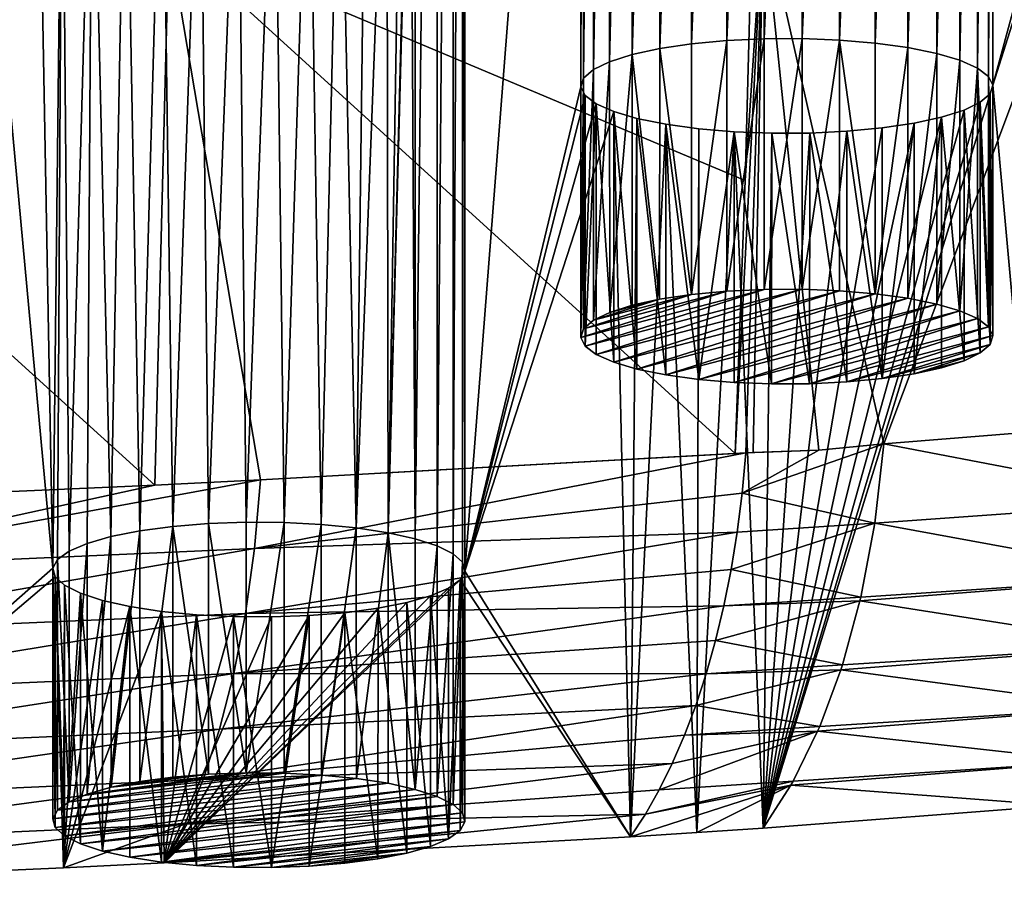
# Model space of a CAD drawing. Header units: metres. Extents: x -150 to 310, y -128 to 84.
# Tile 440 of 465: x 272 to 281, y 9 to 17. Entities that reach past the tile are written whole.
import ezdxf

# ---------------------------------------------------------------- set-up
doc = ezdxf.new("R2010")
doc.units = ezdxf.units.M
doc.layers.add('solid_26009703_SW0001_01', color=7, linetype='CONTINUOUS')

msp = doc.modelspace()

# ---------------------------------------------------------------- linework, layer by layer
at = {"layer": 'solid_26009703_SW0001_01'}
for points in [[(281.124084, 16.540943, 216.034348), (281.124084, 26.259361, 174.922546), (285.633423, 33.142666, 145.804123)], [(281.124084, 16.540943, 216.034348), (285.633423, 33.142666, 145.804123), (283.218231, 23.153229, 188.062424)], [(275.976074, 11.907806, 235.633911), (275.976074, 30.8925, 155.322998), (275.999023, 30.977451, 154.963623)], [(275.999023, 11.822853, 235.993286), (275.976074, 11.907806, 235.633911), (275.999023, 30.977451, 154.963623)], [(275.999023, 11.822853, 235.993286), (275.999023, 30.977451, 154.963623), (277.125122, 26.276773, 174.848892)], [(275.886993, 11.98949, 235.288361), (275.886993, 30.810816, 155.668549), (275.976074, 30.8925, 155.322998)], [(275.976074, 11.907806, 235.633911), (275.886993, 11.98949, 235.288361), (275.976074, 30.8925, 155.322998)], [(275.732056, 12.067213, 234.959564), (275.732056, 30.733091, 155.997345), (275.886993, 30.810816, 155.668549)], [(275.886993, 11.98949, 235.288361), (275.732056, 12.067213, 234.959564), (275.886993, 30.810816, 155.668549)], [(275.516937, 12.136947, 234.664566), (275.516937, 30.663359, 156.292328), (275.732056, 30.733091, 155.997345)], [(275.732056, 12.067213, 234.959564), (275.516937, 12.136947, 234.664566), (275.732056, 30.733091, 155.997345)], [(275.516937, 12.136947, 234.664566), (275.470642, 20.283426, 200.20253), (275.516937, 30.663359, 156.292328)], [(275.999023, 11.822853, 235.993286), (277.125122, 26.276773, 174.848892), (277.125122, 16.523531, 216.108017)], [(277.125122, 16.523531, 216.108017), (277.125122, 26.276773, 174.848892), (277.152313, 26.191828, 175.208237)], [(277.152313, 16.608477, 215.748672), (277.125122, 16.523531, 216.108017), (277.152313, 26.191828, 175.208237)], [(277.152313, 16.608477, 215.748672), (277.152313, 26.191828, 175.208237), (277.246857, 26.109886, 175.554886)], [(281.083221, 16.625025, 215.678665), (281.083221, 26.175282, 175.278229), (281.124084, 26.259361, 174.922546)], [(281.124084, 16.540943, 216.034348), (281.083221, 16.625025, 215.678665), (281.124084, 26.259361, 174.922546)], [(277.246857, 16.69042, 215.402023), (277.152313, 16.608477, 215.748672), (277.246857, 26.109886, 175.554886)], [(277.246857, 16.69042, 215.402023), (277.246857, 26.109886, 175.554886), (277.404663, 26.033319, 175.878784)], [(280.804962, 16.781673, 215.015991), (280.804962, 26.018631, 175.940918), (280.976105, 26.094093, 175.621689)], [(280.976105, 16.706211, 215.33522), (280.804962, 16.781673, 215.015991), (280.976105, 26.094093, 175.621689)], [(280.976105, 16.706211, 215.33522), (280.976105, 26.094093, 175.621689), (281.083221, 26.175282, 175.278229)], [(281.083221, 16.625025, 215.678665), (280.976105, 16.706211, 215.33522), (281.083221, 26.175282, 175.278229)], [(277.404663, 16.766985, 215.078125), (277.246857, 16.69042, 215.402023), (277.404663, 26.033319, 175.878784)], [(277.404663, 16.766985, 215.078125), (277.404663, 26.033319, 175.878784), (277.62265, 25.964298, 176.170761)], [(280.579163, 16.84796, 214.73558), (280.579163, 25.952345, 176.221329), (280.804962, 26.018631, 175.940918)], [(280.804962, 16.781673, 215.015991), (280.579163, 16.84796, 214.73558), (280.804962, 26.018631, 175.940918)], [(277.62265, 16.836008, 214.786148), (277.404663, 16.766985, 215.078125), (277.62265, 25.964298, 176.170761)], [(277.62265, 16.836008, 214.786148), (277.62265, 25.964298, 176.170761), (277.890411, 25.906113, 176.416901)], [(277.890411, 16.894192, 214.540009), (277.62265, 16.836008, 214.786148), (277.890411, 25.906113, 176.416901)], [(277.890411, 16.894192, 214.540009), (277.890411, 25.906113, 176.416901), (278.199951, 25.860106, 176.611526)], [(280.300201, 16.904467, 214.496552), (280.300201, 25.89584, 176.460358), (280.579163, 25.952345, 176.221329)], [(280.579163, 16.84796, 214.73558), (280.300201, 16.904467, 214.496552), (280.579163, 25.952345, 176.221329)], [(278.199951, 16.940199, 214.345383), (277.890411, 16.894192, 214.540009), (278.199951, 25.860106, 176.611526)], [(278.199951, 16.940199, 214.345383), (278.199951, 25.860106, 176.611526), (278.542725, 25.827909, 176.747726)], [(278.542725, 16.972395, 214.209183), (278.199951, 16.940199, 214.345383), (278.542725, 25.827909, 176.747726)], [(278.542725, 16.972395, 214.209183), (278.542725, 25.827909, 176.747726), (278.902954, 25.810869, 176.819809)], [(278.902954, 16.989437, 214.137085), (278.542725, 16.972395, 214.209183), (278.902954, 25.810869, 176.819809)], [(278.902954, 16.989437, 214.137085), (278.902954, 25.810869, 176.819809), (279.271698, 25.809217, 176.826797)], [(279.271698, 16.991087, 214.130112), (278.902954, 16.989437, 214.137085), (279.271698, 25.809217, 176.826797)], [(279.271698, 16.991087, 214.130112), (279.271698, 25.809217, 176.826797), (279.636566, 25.823345, 176.767029)], [(279.636566, 16.976959, 214.18988), (279.271698, 16.991087, 214.130112), (279.636566, 25.823345, 176.767029)], [(279.636566, 16.976959, 214.18988), (279.636566, 25.823345, 176.767029), (279.980377, 25.852264, 176.644699)], [(279.980377, 16.948042, 214.31221), (279.636566, 16.976959, 214.18988), (279.980377, 25.852264, 176.644699)], [(279.980377, 16.948042, 214.31221), (279.980377, 25.852264, 176.644699), (280.300201, 25.89584, 176.460358)], [(280.300201, 16.904467, 214.496552), (279.980377, 16.948042, 214.31221), (280.300201, 25.89584, 176.460358)], [(281.124084, 16.540943, 216.034348), (283.218231, 23.153229, 188.062424), (281.756531, 9.547865, 245.617157)], [(275.253967, 12.195535, 234.416733), (275.461853, 20.198715, 200.560898), (275.470642, 20.283426, 200.20253)], [(275.516937, 12.136947, 234.664566), (275.253967, 12.195535, 234.416733), (275.470642, 20.283426, 200.20253)], [(275.253967, 12.195535, 234.416733), (275.384735, 20.115263, 200.91391), (275.461853, 20.198715, 200.560898)], [(275.253967, 12.195535, 234.416733), (275.243011, 20.037054, 201.244766), (275.384735, 20.115263, 200.91391)], [(272.000977, 11.851474, 235.872208), (271.415894, 18.163582, 209.170105), (271.850311, 19.9842, 201.468353)], [(272.000977, 11.851474, 235.872208), (271.850311, 19.9842, 201.468353), (272.091705, 19.920055, 201.7397)], [(274.945648, 12.24258, 234.217712), (275.041565, 19.966061, 201.54509), (275.243011, 20.037054, 201.244766)], [(275.253967, 12.195535, 234.416733), (274.945648, 12.24258, 234.217712), (275.243011, 20.037054, 201.244766)], [(272.046661, 11.935667, 235.516052), (272.000977, 11.851474, 235.872208), (272.091705, 19.920055, 201.7397)], [(272.15799, 12.016301, 235.174942), (272.046661, 11.935667, 235.516052), (272.091705, 19.920055, 201.7397)], [(272.15799, 12.016301, 235.174942), (272.091705, 19.920055, 201.7397), (272.3815, 19.867132, 201.963593)], [(274.605865, 12.275577, 234.078125), (274.486389, 19.855299, 202.013641), (274.785339, 19.904573, 201.805191)], [(274.945648, 12.24258, 234.217712), (274.605865, 12.275577, 234.078125), (274.785339, 19.904573, 201.805191)], [(274.945648, 12.24258, 234.217712), (274.785339, 19.904573, 201.805191), (275.041565, 19.966061, 201.54509)], [(272.333008, 12.091359, 234.857422), (272.15799, 12.016301, 235.174942), (272.3815, 19.867132, 201.963593)], [(272.56424, 12.157372, 234.578171), (272.333008, 12.091359, 234.857422), (272.3815, 19.867132, 201.963593)], [(272.56424, 12.157372, 234.578171), (272.3815, 19.867132, 201.963593), (272.704956, 19.827703, 202.130386)], [(272.843781, 12.212553, 234.344727), (272.56424, 12.157372, 234.578171), (272.704956, 19.827703, 202.130386)], [(272.843781, 12.212553, 234.344727), (272.704956, 19.827703, 202.130386), (273.059723, 19.802187, 202.238327)], [(273.164948, 12.255211, 234.164276), (272.843781, 12.212553, 234.344727), (273.059723, 19.802187, 202.238327)], [(273.164948, 12.255211, 234.164276), (273.059723, 19.802187, 202.238327), (273.428925, 19.792303, 202.280136)], [(273.512451, 12.28331, 234.04541), (273.164948, 12.255211, 234.164276), (273.428925, 19.792303, 202.280136)], [(273.512451, 12.28331, 234.04541), (273.428925, 19.792303, 202.280136), (273.794159, 19.798056, 202.255798)], [(273.876587, 12.296375, 233.990143), (273.512451, 12.28331, 234.04541), (273.794159, 19.798056, 202.255798)], [(273.876587, 12.296375, 233.990143), (273.794159, 19.798056, 202.255798), (274.152435, 19.819288, 202.165985)], [(274.246643, 12.293715, 234.001404), (273.876587, 12.296375, 233.990143), (274.152435, 19.819288, 202.165985)], [(274.246643, 12.293715, 234.001404), (274.152435, 19.819288, 202.165985), (274.486389, 19.855299, 202.013641)], [(274.605865, 12.275577, 234.078125), (274.246643, 12.293715, 234.001404), (274.486389, 19.855299, 202.013641)], [(278.895172, 18.237003, 251.43219), (280.06723, 13.05713, 249.465134), (282.096985, 18.467615, 250.454498)], [(282.096985, 18.467615, 250.454498), (280.06723, 13.05713, 249.465134), (283.045593, 13.296521, 248.450989)], [(278.720062, 15.612753, 250.692963), (278.791901, 18.278471, 251.473587), (273.125854, 17.969925, 252.776505)], [(278.895172, 18.237003, 251.43219), (278.791901, 18.278471, 251.473587), (278.720062, 15.612753, 250.692963)], [(272.000977, 11.851474, 235.872208), (268.513245, 8.782343, 248.855545), (271.415894, 18.163582, 209.170105)], [(278.895172, 18.237003, 251.43219), (278.720062, 15.612753, 250.692963), (278.623291, 12.962681, 249.862946)], [(278.895172, 18.237003, 251.43219), (278.623291, 12.962681, 249.862946), (278.727051, 12.969321, 249.835327)], [(278.895172, 18.237003, 251.43219), (278.727051, 12.969321, 249.835327), (278.799072, 12.974013, 249.816849)], [(278.895172, 18.237003, 251.43219), (278.799072, 12.974013, 249.816849), (279.434021, 12.997238, 249.640839)], [(278.895172, 18.237003, 251.43219), (279.434021, 12.997238, 249.640839), (280.06723, 13.05713, 249.465134)], [(272.988831, 12.657266, 251.155258), (273.125854, 17.969925, 252.776505), (267.398499, 17.729137, 253.793716)], [(272.988831, 12.657266, 251.155258), (274.017151, 12.707784, 250.941528), (273.125854, 17.969925, 252.776505)], [(278.623291, 12.962681, 249.862946), (278.720062, 15.612753, 250.692963), (273.125854, 17.969925, 252.776505)], [(274.017151, 12.707784, 250.941528), (278.623291, 12.962681, 249.862946), (273.125854, 17.969925, 252.776505)], [(269.260223, 12.493285, 251.848953), (272.988831, 12.657266, 251.155258), (267.398499, 17.729137, 253.793716)], [(278.199432, 14.507185, 213.770538), (277.890411, 16.894192, 214.540009), (278.199951, 16.940199, 214.345383)], [(278.199432, 14.507185, 213.770538), (278.199951, 16.940199, 214.345383), (278.542725, 16.972395, 214.209183)], [(278.199432, 14.507185, 213.770538), (278.542725, 16.972395, 214.209183), (278.542938, 14.539454, 213.634033)], [(278.542938, 14.539454, 213.634033), (278.542725, 16.972395, 214.209183), (278.902954, 16.989437, 214.137085)], [(278.542938, 14.539454, 213.634033), (278.902954, 16.989437, 214.137085), (278.903412, 14.556507, 213.56189)], [(278.903412, 14.556507, 213.56189), (278.902954, 16.989437, 214.137085), (279.271698, 16.991087, 214.130112)], [(278.903412, 14.556507, 213.56189), (279.271698, 16.991087, 214.130112), (279.272034, 14.558136, 213.555008)], [(279.272034, 14.558136, 213.555008), (279.271698, 16.991087, 214.130112), (279.636566, 16.976959, 214.18988)], [(279.272034, 14.558136, 213.555008), (279.636566, 16.976959, 214.18988), (279.636566, 14.544019, 213.614731)], [(279.980225, 14.515103, 213.737045), (279.636566, 16.976959, 214.18988), (279.980377, 16.948042, 214.31221)], [(279.636566, 14.544019, 213.614731), (279.636566, 16.976959, 214.18988), (279.980225, 14.515103, 213.737045)], [(279.980225, 14.515103, 213.737045), (279.980377, 16.948042, 214.31221), (280.300201, 16.904467, 214.496552)], [(277.404846, 14.334124, 214.50264), (277.404663, 16.766985, 215.078125), (277.62265, 16.836008, 214.786148)], [(277.404846, 14.334124, 214.50264), (277.62265, 16.836008, 214.786148), (277.622345, 14.402993, 214.211304)], [(277.622345, 14.402993, 214.211304), (277.62265, 16.836008, 214.786148), (277.889832, 14.461142, 213.965317)], [(277.889832, 14.461142, 213.965317), (277.62265, 16.836008, 214.786148), (277.890411, 16.894192, 214.540009)], [(277.889832, 14.461142, 213.965317), (277.890411, 16.894192, 214.540009), (278.199432, 14.507185, 213.770538)], [(279.980225, 14.515103, 213.737045), (280.300201, 16.904467, 214.496552), (280.300201, 14.471519, 213.921417)], [(280.300201, 14.471519, 213.921417), (280.300201, 16.904467, 214.496552), (280.579163, 16.84796, 214.73558)], [(280.300201, 14.471519, 213.921417), (280.579163, 16.84796, 214.73558), (280.579254, 14.414985, 214.160583)], [(280.579254, 14.414985, 214.160583), (280.579163, 16.84796, 214.73558), (280.804962, 16.781673, 215.015991)], [(277.247101, 14.257631, 214.826233), (277.246857, 16.69042, 215.402023), (277.404663, 16.766985, 215.078125)], [(277.247101, 14.257631, 214.826233), (277.404663, 16.766985, 215.078125), (277.404846, 14.334124, 214.50264)], [(280.579254, 14.414985, 214.160583), (280.804962, 16.781673, 215.015991), (280.804993, 14.348726, 214.440872)], [(280.804993, 14.348726, 214.440872), (280.804962, 16.781673, 215.015991), (280.976105, 16.706211, 215.33522)], [(277.152435, 14.175662, 215.172989), (277.152313, 16.608477, 215.748672), (277.246857, 16.69042, 215.402023)], [(277.152435, 14.175662, 215.172989), (277.246857, 16.69042, 215.402023), (277.247101, 14.257631, 214.826233)], [(280.804993, 14.348726, 214.440872), (280.976105, 16.706211, 215.33522), (280.975983, 14.273334, 214.759796)], [(280.975983, 14.273334, 214.759796), (280.976105, 16.706211, 215.33522), (281.08316, 14.192183, 215.103088)], [(281.08316, 14.192183, 215.103088), (280.976105, 16.706211, 215.33522), (281.083221, 16.625025, 215.678665)], [(277.125183, 14.090537, 215.533081), (277.125122, 16.523531, 216.108017), (277.152313, 16.608477, 215.748672)], [(277.125183, 14.090537, 215.533081), (277.152313, 16.608477, 215.748672), (277.152435, 14.175662, 215.172989)], [(281.124084, 16.540943, 216.034348), (281.756531, 9.547865, 245.617157), (278.894714, 9.326189, 246.554916)], [(281.096924, 16.455999, 216.393692), (281.124084, 16.540943, 216.034348), (278.894714, 9.326189, 246.554916)], [(281.08316, 14.192183, 215.103088), (281.083221, 16.625025, 215.678665), (281.124054, 14.108044, 215.45903)], [(281.124054, 14.108044, 215.45903), (281.083221, 16.625025, 215.678665), (281.124084, 16.540943, 216.034348)], [(281.124054, 14.108044, 215.45903), (281.124084, 16.540943, 216.034348), (281.096924, 16.455999, 216.393692)], [(275.999023, 11.822853, 235.993286), (277.125122, 16.523531, 216.108017), (277.165985, 16.439451, 216.463699)], [(275.999023, 11.822853, 235.993286), (277.165985, 16.439451, 216.463699), (277.273132, 16.358263, 216.807144)], [(277.125183, 14.090537, 215.533081), (277.165985, 16.439451, 216.463699), (277.125122, 16.523531, 216.108017)], [(277.166077, 14.006397, 215.889023), (277.165985, 16.439451, 216.463699), (277.125183, 14.090537, 215.533081)], [(277.166077, 14.006397, 215.889023), (277.273132, 16.358263, 216.807144), (277.165985, 16.439451, 216.463699)], [(281.00238, 16.374056, 216.740341), (281.096924, 16.455999, 216.393692), (278.894714, 9.326189, 246.554916)], [(281.096802, 14.022919, 215.819138), (281.096924, 16.455999, 216.393692), (281.00238, 16.374056, 216.740341)], [(281.124054, 14.108044, 215.45903), (281.096924, 16.455999, 216.393692), (281.096802, 14.022919, 215.819138)], [(275.999023, 11.822853, 235.993286), (277.273132, 16.358263, 216.807144), (277.444275, 16.282801, 217.126373)], [(277.273254, 13.925247, 216.232315), (277.273132, 16.358263, 216.807144), (277.166077, 14.006397, 215.889023)], [(277.444244, 13.849854, 216.551239), (277.444275, 16.282801, 217.126373), (277.273132, 16.358263, 216.807144)], [(277.444244, 13.849854, 216.551239), (277.273132, 16.358263, 216.807144), (277.273254, 13.925247, 216.232315)], [(280.844574, 16.297489, 217.06424), (281.00238, 16.374056, 216.740341), (278.894714, 9.326189, 246.554916)], [(281.002136, 13.940949, 216.165894), (281.00238, 16.374056, 216.740341), (280.844574, 16.297489, 217.06424)], [(281.096802, 14.022919, 215.819138), (281.00238, 16.374056, 216.740341), (281.002136, 13.940949, 216.165894)], [(275.999023, 11.822853, 235.993286), (277.444275, 16.282801, 217.126373), (277.608521, 9.243985, 246.902664)], [(277.669983, 13.783596, 216.831543), (277.444275, 16.282801, 217.126373), (277.444244, 13.849854, 216.551239)], [(277.444275, 16.282801, 217.126373), (277.670074, 16.216515, 217.406784), (277.608521, 9.243985, 246.902664)], [(277.669983, 13.783596, 216.831543), (277.670074, 16.216515, 217.406784), (277.444275, 16.282801, 217.126373)], [(280.626587, 16.228468, 217.356216), (280.844574, 16.297489, 217.06424), (278.894714, 9.326189, 246.554916)], [(280.844391, 13.864457, 216.489471), (280.844574, 16.297489, 217.06424), (280.626587, 16.228468, 217.356216)], [(281.002136, 13.940949, 216.165894), (280.844574, 16.297489, 217.06424), (280.844391, 13.864457, 216.489471)], [(277.670074, 16.216515, 217.406784), (277.949036, 16.160009, 217.645813), (277.608521, 9.243985, 246.902664)], [(277.949036, 16.160009, 217.645813), (278.250824, 9.284149, 246.732758), (277.608521, 9.243985, 246.902664)], [(277.669983, 13.783596, 216.831543), (277.949036, 13.727062, 217.070694), (277.670074, 16.216515, 217.406784)], [(277.949036, 13.727062, 217.070694), (277.949036, 16.160009, 217.645813), (277.670074, 16.216515, 217.406784)], [(278.26886, 16.116434, 217.830154), (278.250824, 9.284149, 246.732758), (277.949036, 16.160009, 217.645813)], [(278.268982, 13.683478, 217.255066), (278.26886, 16.116434, 217.830154), (277.949036, 16.160009, 217.645813)], [(278.268982, 13.683478, 217.255066), (277.949036, 16.160009, 217.645813), (277.949036, 13.727062, 217.070694)], [(280.358826, 16.170282, 217.602356), (280.626587, 16.228468, 217.356216), (278.894714, 9.326189, 246.554916)], [(280.049286, 16.124277, 217.796982), (280.358826, 16.170282, 217.602356), (278.894714, 9.326189, 246.554916)], [(280.049774, 13.691396, 217.221573), (280.358826, 16.170282, 217.602356), (280.049286, 16.124277, 217.796982)], [(280.359406, 13.73744, 217.026794), (280.358826, 16.170282, 217.602356), (280.049774, 13.691396, 217.221573)], [(280.359406, 13.73744, 217.026794), (280.626587, 16.228468, 217.356216), (280.358826, 16.170282, 217.602356)], [(280.626892, 13.795588, 216.780807), (280.626587, 16.228468, 217.356216), (280.359406, 13.73744, 217.026794)], [(280.844391, 13.864457, 216.489471), (280.626587, 16.228468, 217.356216), (280.626892, 13.795588, 216.780807)], [(278.26886, 16.116434, 217.830154), (278.612671, 16.087515, 217.952484), (278.250824, 9.284149, 246.732758)], [(278.612671, 16.087515, 217.952484), (278.894714, 9.326189, 246.554916), (278.250824, 9.284149, 246.732758)], [(278.268982, 13.683478, 217.255066), (278.612671, 16.087515, 217.952484), (278.26886, 16.116434, 217.830154)], [(278.612671, 13.654563, 217.377396), (278.612671, 16.087515, 217.952484), (278.268982, 13.683478, 217.255066)], [(278.612671, 16.087515, 217.952484), (278.977539, 16.073387, 218.012253), (278.894714, 9.326189, 246.554916)], [(278.977203, 13.640446, 217.437103), (278.977539, 16.073387, 218.012253), (278.612671, 16.087515, 217.952484)], [(278.977203, 13.640446, 217.437103), (278.612671, 16.087515, 217.952484), (278.612671, 13.654563, 217.377396)], [(279.706512, 16.092079, 217.933182), (280.049286, 16.124277, 217.796982), (278.894714, 9.326189, 246.554916)], [(279.346283, 16.075039, 218.005264), (279.706512, 16.092079, 217.933182), (278.894714, 9.326189, 246.554916)], [(278.977539, 16.073387, 218.012253), (279.346283, 16.075039, 218.005264), (278.894714, 9.326189, 246.554916)], [(279.345795, 13.642074, 217.430222), (278.977539, 16.073387, 218.012253), (278.977203, 13.640446, 217.437103)], [(279.345795, 13.642074, 217.430222), (279.346283, 16.075039, 218.005264), (278.977539, 16.073387, 218.012253)], [(279.706299, 13.659127, 217.358078), (279.346283, 16.075039, 218.005264), (279.345795, 13.642074, 217.430222)], [(279.706299, 13.659127, 217.358078), (279.706512, 16.092079, 217.933182), (279.346283, 16.075039, 218.005264)], [(280.049774, 13.691396, 217.221573), (279.706512, 16.092079, 217.933182), (279.706299, 13.659127, 217.358078)], [(280.049774, 13.691396, 217.221573), (280.049286, 16.124277, 217.796982), (279.706512, 16.092079, 217.933182)], [(277.125183, 14.090537, 215.533081), (278.542938, 14.539454, 213.634033), (278.903412, 14.556507, 213.56189)], [(277.166077, 14.006397, 215.889023), (277.125183, 14.090537, 215.533081), (278.903412, 14.556507, 213.56189)], [(277.125183, 14.090537, 215.533081), (277.152435, 14.175662, 215.172989), (278.542938, 14.539454, 213.634033)], [(277.152435, 14.175662, 215.172989), (278.199432, 14.507185, 213.770538), (278.542938, 14.539454, 213.634033)], [(277.166077, 14.006397, 215.889023), (278.903412, 14.556507, 213.56189), (279.272034, 14.558136, 213.555008)], [(277.273254, 13.925247, 216.232315), (277.166077, 14.006397, 215.889023), (279.272034, 14.558136, 213.555008)], [(277.273254, 13.925247, 216.232315), (279.272034, 14.558136, 213.555008), (279.636566, 14.544019, 213.614731)], [(277.444244, 13.849854, 216.551239), (277.273254, 13.925247, 216.232315), (279.636566, 14.544019, 213.614731)], [(277.444244, 13.849854, 216.551239), (279.636566, 14.544019, 213.614731), (279.980225, 14.515103, 213.737045)], [(277.152435, 14.175662, 215.172989), (277.247101, 14.257631, 214.826233), (278.199432, 14.507185, 213.770538)], [(277.247101, 14.257631, 214.826233), (277.889832, 14.461142, 213.965317), (278.199432, 14.507185, 213.770538)], [(277.247101, 14.257631, 214.826233), (277.404846, 14.334124, 214.50264), (277.889832, 14.461142, 213.965317)], [(277.404846, 14.334124, 214.50264), (277.622345, 14.402993, 214.211304), (277.889832, 14.461142, 213.965317)], [(277.669983, 13.783596, 216.831543), (277.444244, 13.849854, 216.551239), (279.980225, 14.515103, 213.737045)], [(277.669983, 13.783596, 216.831543), (279.980225, 14.515103, 213.737045), (280.300201, 14.471519, 213.921417)], [(277.669983, 13.783596, 216.831543), (280.300201, 14.471519, 213.921417), (277.949036, 13.727062, 217.070694)], [(280.300201, 14.471519, 213.921417), (280.579254, 14.414985, 214.160583), (277.949036, 13.727062, 217.070694)], [(280.579254, 14.414985, 214.160583), (278.268982, 13.683478, 217.255066), (277.949036, 13.727062, 217.070694)], [(280.579254, 14.414985, 214.160583), (280.804993, 14.348726, 214.440872), (278.268982, 13.683478, 217.255066)], [(280.804993, 14.348726, 214.440872), (278.612671, 13.654563, 217.377396), (278.268982, 13.683478, 217.255066)], [(280.804993, 14.348726, 214.440872), (280.975983, 14.273334, 214.759796), (278.612671, 13.654563, 217.377396)], [(280.975983, 14.273334, 214.759796), (278.977203, 13.640446, 217.437103), (278.612671, 13.654563, 217.377396)], [(280.975983, 14.273334, 214.759796), (281.08316, 14.192183, 215.103088), (278.977203, 13.640446, 217.437103)], [(281.08316, 14.192183, 215.103088), (279.345795, 13.642074, 217.430222), (278.977203, 13.640446, 217.437103)], [(281.08316, 14.192183, 215.103088), (281.124054, 14.108044, 215.45903), (279.345795, 13.642074, 217.430222)], [(281.124054, 14.108044, 215.45903), (279.706299, 13.659127, 217.358078), (279.345795, 13.642074, 217.430222)], [(281.124054, 14.108044, 215.45903), (281.096802, 14.022919, 215.819138), (279.706299, 13.659127, 217.358078)], [(281.096802, 14.022919, 215.819138), (280.049774, 13.691396, 217.221573), (279.706299, 13.659127, 217.358078)], [(281.096802, 14.022919, 215.819138), (281.002136, 13.940949, 216.165894), (280.049774, 13.691396, 217.221573)], [(281.002136, 13.940949, 216.165894), (280.359406, 13.73744, 217.026794), (280.049774, 13.691396, 217.221573)], [(281.002136, 13.940949, 216.165894), (280.844391, 13.864457, 216.489471), (280.359406, 13.73744, 217.026794)], [(280.844391, 13.864457, 216.489471), (280.626892, 13.795588, 216.780807), (280.359406, 13.73744, 217.026794)], [(282.972076, 12.502312, 248.106796), (283.045593, 13.296521, 248.450989), (280.06723, 13.05713, 249.465134)], [(280.06723, 13.05713, 249.465134), (279.434021, 12.997238, 249.640839), (278.691284, 12.57957, 249.682144)], [(279.97937, 12.287941, 249.140244), (280.06723, 13.05713, 249.465134), (278.691284, 12.57957, 249.682144)], [(282.972076, 12.502312, 248.106796), (280.06723, 13.05713, 249.465134), (279.97937, 12.287941, 249.140244)], [(273.95813, 12.04065, 250.667175), (278.727051, 12.969321, 249.835327), (274.017151, 12.707784, 250.941528)], [(273.95813, 12.04065, 250.667175), (278.691284, 12.57957, 249.682144), (278.727051, 12.969321, 249.835327)], [(278.727051, 12.969321, 249.835327), (278.623291, 12.962681, 249.862946), (274.017151, 12.707784, 250.941528)], [(279.434021, 12.997238, 249.640839), (278.727051, 12.969321, 249.835327), (278.691284, 12.57957, 249.682144)], [(279.434021, 12.997238, 249.640839), (278.799072, 12.974013, 249.816849), (278.727051, 12.969321, 249.835327)], [(269.213257, 11.831549, 251.580765), (274.017151, 12.707784, 250.941528), (272.988831, 12.657266, 251.155258)], [(269.213257, 11.831549, 251.580765), (273.95813, 12.04065, 250.667175), (274.017151, 12.707784, 250.941528)], [(269.213257, 11.831549, 251.580765), (272.988831, 12.657266, 251.155258), (269.260223, 12.493285, 251.848953)], [(273.95813, 12.04065, 250.667175), (278.643402, 12.202074, 249.510345), (278.691284, 12.57957, 249.682144)], [(279.97937, 12.287941, 249.140244), (278.691284, 12.57957, 249.682144), (278.643402, 12.202074, 249.510345)], [(282.818207, 11.766489, 247.708786), (282.972076, 12.502312, 248.106796), (279.97937, 12.287941, 249.140244)], [(272.844116, 9.779667, 233.769348), (272.843781, 12.212553, 234.344727), (273.164948, 12.255211, 234.164276)], [(272.844116, 9.779667, 233.769348), (273.164948, 12.255211, 234.164276), (273.164551, 9.82223, 233.589294)], [(273.164551, 9.82223, 233.589294), (273.164948, 12.255211, 234.164276), (273.511749, 9.850322, 233.470459)], [(273.511749, 9.850322, 233.470459), (273.164948, 12.255211, 234.164276), (273.512451, 12.28331, 234.04541)], [(273.511749, 9.850322, 233.470459), (273.512451, 12.28331, 234.04541), (273.875977, 9.863415, 233.41507)], [(273.875977, 9.863415, 233.41507), (273.512451, 12.28331, 234.04541), (273.876587, 12.296375, 233.990143)], [(273.875977, 9.863415, 233.41507), (273.876587, 12.296375, 233.990143), (274.246643, 12.293715, 234.001404)], [(273.875977, 9.863415, 233.41507), (274.246643, 12.293715, 234.001404), (274.246857, 9.860752, 233.426331)], [(274.246857, 9.860752, 233.426331), (274.246643, 12.293715, 234.001404), (274.605865, 12.275577, 234.078125)], [(274.246857, 9.860752, 233.426331), (274.605865, 12.275577, 234.078125), (274.606323, 9.842602, 233.503113)], [(274.606323, 9.842602, 233.503113), (274.605865, 12.275577, 234.078125), (274.945648, 12.24258, 234.217712)], [(274.606323, 9.842602, 233.503113), (274.945648, 12.24258, 234.217712), (274.945923, 9.809599, 233.642731)], [(274.945923, 9.809599, 233.642731), (274.945648, 12.24258, 234.217712), (275.253967, 12.195535, 234.416733)], [(279.97937, 12.287941, 249.140244), (278.643402, 12.202074, 249.510345), (278.584015, 11.837269, 249.321045)], [(279.843475, 11.571141, 248.746765), (279.97937, 12.287941, 249.140244), (278.584015, 11.837269, 249.321045)], [(282.818207, 11.766489, 247.708786), (279.97937, 12.287941, 249.140244), (279.843475, 11.571141, 248.746765)], [(272.333344, 9.658523, 234.28183), (272.333008, 12.091359, 234.857422), (272.56424, 12.157372, 234.578171)], [(272.333344, 9.658523, 234.28183), (272.56424, 12.157372, 234.578171), (272.564758, 9.724546, 234.002533)], [(272.564758, 9.724546, 234.002533), (272.56424, 12.157372, 234.578171), (272.843781, 12.212553, 234.344727)], [(272.564758, 9.724546, 234.002533), (272.843781, 12.212553, 234.344727), (272.844116, 9.779667, 233.769348)], [(273.87085, 11.412653, 250.336472), (278.584015, 11.837269, 249.321045), (278.643402, 12.202074, 249.510345)], [(273.95813, 12.04065, 250.667175), (273.87085, 11.412653, 250.336472), (278.643402, 12.202074, 249.510345)], [(274.945923, 9.809599, 233.642731), (275.253967, 12.195535, 234.416733), (275.253967, 9.762594, 233.841583)], [(275.516815, 9.704021, 234.089355), (275.253967, 12.195535, 234.416733), (275.516937, 12.136947, 234.664566)], [(275.253967, 9.762594, 233.841583), (275.253967, 12.195535, 234.416733), (275.516815, 9.704021, 234.089355)], [(272.157959, 9.583307, 234.600006), (272.15799, 12.016301, 235.174942), (272.333008, 12.091359, 234.857422)], [(272.157959, 9.583307, 234.600006), (272.333008, 12.091359, 234.857422), (272.333344, 9.658523, 234.28183)], [(275.516815, 9.704021, 234.089355), (275.516937, 12.136947, 234.664566), (275.732056, 12.067213, 234.959564)], [(275.516815, 9.704021, 234.089355), (275.732056, 12.067213, 234.959564), (275.732056, 9.634266, 234.384445)], [(275.732056, 9.634266, 234.384445), (275.732056, 12.067213, 234.959564), (275.886993, 11.98949, 235.288361)], [(269.143738, 11.206294, 251.252319), (273.87085, 11.412653, 250.336472), (273.95813, 12.04065, 250.667175)], [(269.213257, 11.831549, 251.580765), (269.143738, 11.206294, 251.252319), (273.95813, 12.04065, 250.667175)], [(272.157959, 9.583307, 234.600006), (272.046661, 11.935667, 235.516052), (272.15799, 12.016301, 235.174942)], [(275.732056, 9.634266, 234.384445), (275.886993, 11.98949, 235.288361), (275.887024, 9.556509, 234.713379)], [(275.887024, 9.556509, 234.713379), (275.886993, 11.98949, 235.288361), (275.976074, 11.907806, 235.633911)], [(272.000977, 11.851474, 235.872208), (272.023926, 11.766521, 236.231583), (268.513245, 8.782343, 248.855545)], [(272.046539, 9.502615, 234.94136), (272.000977, 11.851474, 235.872208), (272.046661, 11.935667, 235.516052)], [(272.023895, 9.333577, 235.656448), (272.023926, 11.766521, 236.231583), (272.000977, 11.851474, 235.872208)], [(272.000977, 9.418452, 235.297394), (272.000977, 11.851474, 235.872208), (272.046539, 9.502615, 234.94136)], [(272.023895, 9.333577, 235.656448), (272.000977, 11.851474, 235.872208), (272.000977, 9.418452, 235.297394)], [(272.046539, 9.502615, 234.94136), (272.046661, 11.935667, 235.516052), (272.157959, 9.583307, 234.600006)], [(275.887024, 9.556509, 234.713379), (275.976074, 11.907806, 235.633911), (275.976105, 9.474856, 235.058792)], [(275.976105, 9.474856, 235.058792), (275.976074, 11.907806, 235.633911), (275.999023, 11.822853, 235.993286)], [(272.023926, 11.766521, 236.231583), (272.104614, 8.942445, 248.178268), (268.513245, 8.782343, 248.855545)], [(272.112976, 9.251925, 236.001862), (272.023926, 11.766521, 236.231583), (272.023895, 9.333577, 235.656448)], [(272.023926, 11.766521, 236.231583), (272.113007, 11.684838, 236.577118), (272.104614, 8.942445, 248.178268)], [(272.112976, 9.251925, 236.001862), (272.113007, 11.684838, 236.577118), (272.023926, 11.766521, 236.231583)], [(273.87085, 11.412653, 250.336472), (278.513641, 11.485834, 249.114655), (278.584015, 11.837269, 249.321045)], [(275.953339, 11.738661, 236.349442), (275.999023, 11.822853, 235.993286), (277.608521, 9.243985, 246.902664)], [(275.953461, 9.305818, 235.77388), (275.999023, 11.822853, 235.993286), (275.953339, 11.738661, 236.349442)], [(275.999023, 9.38998, 235.417847), (275.999023, 11.822853, 235.993286), (275.953461, 9.305818, 235.77388)], [(275.976105, 9.474856, 235.058792), (275.999023, 11.822853, 235.993286), (275.999023, 9.38998, 235.417847)], [(279.843475, 11.571141, 248.746765), (278.584015, 11.837269, 249.321045), (278.513641, 11.485834, 249.114655)], [(282.818207, 11.766489, 247.708786), (279.843475, 11.571141, 248.746765), (279.834595, 11.532883, 248.722946)], [(282.615662, 11.097888, 247.251007), (282.818207, 11.766489, 247.708786), (279.834595, 11.532883, 248.722946)], [(272.113007, 11.684838, 236.577118), (272.267944, 11.607114, 236.905914), (272.104614, 8.942445, 248.178268)], [(272.112976, 9.251925, 236.001862), (272.267944, 9.174167, 236.330795), (272.113007, 11.684838, 236.577118)], [(272.267944, 9.174167, 236.330795), (272.267944, 11.607114, 236.905914), (272.113007, 11.684838, 236.577118)], [(275.953339, 11.738661, 236.349442), (277.608521, 9.243985, 246.902664), (273.079498, 8.990886, 247.973343)], [(275.84201, 11.658027, 236.690552), (275.953339, 11.738661, 236.349442), (273.079498, 8.990886, 247.973343)], [(275.842072, 9.225126, 236.115219), (275.953339, 11.738661, 236.349442), (275.84201, 11.658027, 236.690552)], [(275.953461, 9.305818, 235.77388), (275.953339, 11.738661, 236.349442), (275.842072, 9.225126, 236.115219)], [(272.483063, 11.537381, 237.200912), (272.104614, 8.942445, 248.178268), (272.267944, 11.607114, 236.905914)], [(272.483185, 9.104413, 236.62587), (272.483063, 11.537381, 237.200912), (272.267944, 11.607114, 236.905914)], [(272.483185, 9.104413, 236.62587), (272.267944, 11.607114, 236.905914), (272.267944, 9.174167, 236.330795)], [(275.666992, 11.582968, 237.008072), (275.84201, 11.658027, 236.690552), (273.079498, 8.990886, 247.973343)], [(275.43576, 11.516955, 237.287323), (275.666992, 11.582968, 237.008072), (273.079498, 8.990886, 247.973343)], [(275.666656, 9.149911, 236.433411), (275.666992, 11.582968, 237.008072), (275.43576, 11.516955, 237.287323)], [(275.842072, 9.225126, 236.115219), (275.666992, 11.582968, 237.008072), (275.666656, 9.149911, 236.433411)], [(275.842072, 9.225126, 236.115219), (275.84201, 11.658027, 236.690552), (275.666992, 11.582968, 237.008072)], [(279.834595, 11.532883, 248.722946), (279.843475, 11.571141, 248.746765), (278.513641, 11.485834, 249.114655)], [(272.483063, 11.537381, 237.200912), (272.746033, 11.478793, 237.448761), (272.104614, 8.942445, 248.178268)], [(272.746033, 11.478793, 237.448761), (273.054352, 11.431746, 237.647781), (272.104614, 8.942445, 248.178268)], [(272.483185, 9.104413, 236.62587), (272.746033, 11.478793, 237.448761), (272.483063, 11.537381, 237.200912)], [(272.746033, 9.045839, 236.873657), (272.746033, 11.478793, 237.448761), (272.483185, 9.104413, 236.62587)], [(273.054077, 8.998834, 237.07251), (273.054352, 11.431746, 237.647781), (272.746033, 11.478793, 237.448761)], [(273.054077, 8.998834, 237.07251), (272.746033, 11.478793, 237.448761), (272.746033, 9.045839, 236.873657)], [(275.156219, 11.461774, 237.520752), (275.43576, 11.516955, 237.287323), (273.079498, 8.990886, 247.973343)], [(273.757019, 10.827598, 249.953583), (278.432648, 11.14852, 248.891647), (278.513641, 11.485834, 249.114655)], [(273.87085, 11.412653, 250.336472), (273.757019, 10.827598, 249.953583), (278.513641, 11.485834, 249.114655)], [(275.435242, 9.083887, 236.712708), (275.43576, 11.516955, 237.287323), (275.156219, 11.461774, 237.520752)], [(275.666656, 9.149911, 236.433411), (275.43576, 11.516955, 237.287323), (275.435242, 9.083887, 236.712708)], [(279.834595, 11.532883, 248.722946), (278.513641, 11.485834, 249.114655), (278.432648, 11.14852, 248.891647)], [(279.663544, 10.911539, 248.288589), (279.834595, 11.532883, 248.722946), (278.432648, 11.14852, 248.891647)], [(282.615662, 11.097888, 247.251007), (279.834595, 11.532883, 248.722946), (279.663544, 10.911539, 248.288589)], [(269.052856, 10.621845, 250.868256), (273.757019, 10.827598, 249.953583), (273.87085, 11.412653, 250.336472)], [(269.143738, 11.206294, 251.252319), (269.052856, 10.621845, 250.868256), (273.87085, 11.412653, 250.336472)], [(273.054352, 11.431746, 237.647781), (273.079498, 8.990886, 247.973343), (272.104614, 8.942445, 248.178268)], [(273.393707, 8.965832, 237.212112), (273.054352, 11.431746, 237.647781), (273.054077, 8.998834, 237.07251)], [(273.054352, 11.431746, 237.647781), (273.394135, 11.398751, 237.787354), (273.079498, 8.990886, 247.973343)], [(273.393707, 8.965832, 237.212112), (273.394135, 11.398751, 237.787354), (273.054352, 11.431746, 237.647781)], [(274.835052, 11.419116, 237.701202), (275.156219, 11.461774, 237.520752), (273.079498, 8.990886, 247.973343)], [(274.487549, 11.391017, 237.820068), (274.835052, 11.419116, 237.701202), (273.079498, 8.990886, 247.973343)], [(273.394135, 11.398751, 237.787354), (273.753357, 11.380613, 237.86409), (273.079498, 8.990886, 247.973343)], [(274.123444, 11.377953, 237.875336), (274.487549, 11.391017, 237.820068), (273.079498, 8.990886, 247.973343)], [(273.753357, 11.380613, 237.86409), (274.123444, 11.377953, 237.875336), (273.079498, 8.990886, 247.973343)], [(273.753174, 8.94768, 237.288895), (273.394135, 11.398751, 237.787354), (273.393707, 8.965832, 237.212112)], [(273.753174, 8.94768, 237.288895), (273.753357, 11.380613, 237.86409), (273.394135, 11.398751, 237.787354)], [(274.124023, 8.945019, 237.300156), (273.753357, 11.380613, 237.86409), (273.753174, 8.94768, 237.288895)], [(274.124023, 8.945019, 237.300156), (274.123444, 11.377953, 237.875336), (273.753357, 11.380613, 237.86409)], [(274.124023, 8.945019, 237.300156), (274.487549, 11.391017, 237.820068), (274.123444, 11.377953, 237.875336)], [(274.488281, 8.958111, 237.244781), (274.487549, 11.391017, 237.820068), (274.124023, 8.945019, 237.300156)], [(274.488281, 8.958111, 237.244781), (274.835052, 11.419116, 237.701202), (274.487549, 11.391017, 237.820068)], [(274.835449, 8.986203, 237.125946), (274.835052, 11.419116, 237.701202), (274.488281, 8.958111, 237.244781)], [(275.155914, 9.028767, 236.945877), (275.156219, 11.461774, 237.520752), (274.835052, 11.419116, 237.701202)], [(275.155914, 9.028767, 236.945877), (274.835052, 11.419116, 237.701202), (274.835449, 8.986203, 237.125946)], [(275.435242, 9.083887, 236.712708), (275.156219, 11.461774, 237.520752), (275.155914, 9.028767, 236.945877)], [(273.757019, 10.827598, 249.953583), (278.341614, 10.826136, 248.652496), (278.432648, 11.14852, 248.891647)], [(279.663544, 10.911539, 248.288589), (278.432648, 11.14852, 248.891647), (278.341614, 10.826136, 248.652496)], [(282.615662, 11.097888, 247.251007), (279.663544, 10.911539, 248.288589), (279.648712, 10.865561, 248.252533)], [(282.369904, 10.499654, 246.73819), (282.615662, 11.097888, 247.251007), (279.648712, 10.865561, 248.252533)], [(279.648712, 10.865561, 248.252533), (279.663544, 10.911539, 248.288589), (278.341614, 10.826136, 248.652496)], [(268.942657, 10.08275, 250.432495), (273.619141, 10.289226, 249.52211), (273.757019, 10.827598, 249.953583)], [(269.052856, 10.621845, 250.868256), (268.942657, 10.08275, 250.432495), (273.757019, 10.827598, 249.953583)], [(273.757019, 10.827598, 249.953583), (273.619141, 10.289226, 249.52211), (278.341614, 10.826136, 248.652496)], [(273.619141, 10.289226, 249.52211), (278.241028, 10.519609, 248.397888), (278.341614, 10.826136, 248.652496)], [(279.648712, 10.865561, 248.252533), (278.341614, 10.826136, 248.652496), (278.241028, 10.519609, 248.397888)], [(279.443359, 10.3145, 247.769135), (279.648712, 10.865561, 248.252533), (278.241028, 10.519609, 248.397888)], [(282.369904, 10.499654, 246.73819), (279.648712, 10.865561, 248.252533), (279.443359, 10.3145, 247.769135)], [(273.459839, 9.801281, 249.04567), (278.131348, 10.229474, 248.128143), (278.241028, 10.519609, 248.397888)], [(273.619141, 10.289226, 249.52211), (273.459839, 9.801281, 249.04567), (278.241028, 10.519609, 248.397888)], [(279.443359, 10.3145, 247.769135), (278.241028, 10.519609, 248.397888), (278.131348, 10.229474, 248.128143)], [(282.369904, 10.499654, 246.73819), (279.443359, 10.3145, 247.769135), (279.423462, 10.268044, 247.72348)], [(282.086548, 9.974933, 246.175034), (282.369904, 10.499654, 246.73819), (279.423462, 10.268044, 247.72348)], [(268.815247, 9.593556, 249.948959), (273.459839, 9.801281, 249.04567), (273.619141, 10.289226, 249.52211)], [(268.942657, 10.08275, 250.432495), (268.815247, 9.593556, 249.948959), (273.619141, 10.289226, 249.52211)], [(273.459839, 9.801281, 249.04567), (278.012909, 9.956044, 247.843262), (278.131348, 10.229474, 248.128143)], [(279.423462, 10.268044, 247.72348), (278.012909, 9.956044, 247.843262), (277.886078, 9.700052, 247.543533)], [(279.186188, 9.784059, 247.190033), (279.423462, 10.268044, 247.72348), (277.886078, 9.700052, 247.543533)], [(279.423462, 10.268044, 247.72348), (278.131348, 10.229474, 248.128143), (278.012909, 9.956044, 247.843262)], [(279.423462, 10.268044, 247.72348), (279.443359, 10.3145, 247.769135), (278.131348, 10.229474, 248.128143)], [(282.086548, 9.974933, 246.175034), (279.423462, 10.268044, 247.72348), (279.186188, 9.784059, 247.190033)], [(273.281586, 9.367505, 248.527863), (277.886078, 9.700052, 247.543533), (278.012909, 9.956044, 247.843262)], [(273.459839, 9.801281, 249.04567), (273.281586, 9.367505, 248.527863), (278.012909, 9.956044, 247.843262)], [(282.086548, 9.974933, 246.175034), (279.186188, 9.784059, 247.190033), (279.163879, 9.744247, 247.140671)], [(281.756531, 9.547865, 245.617157), (282.086548, 9.974933, 246.175034), (279.163879, 9.744247, 247.140671)], [(272.157959, 9.583307, 234.600006), (274.246857, 9.860752, 233.426331), (274.606323, 9.842602, 233.503113)], [(272.157959, 9.583307, 234.600006), (272.333344, 9.658523, 234.28183), (274.246857, 9.860752, 233.426331)], [(272.333344, 9.658523, 234.28183), (273.875977, 9.863415, 233.41507), (274.246857, 9.860752, 233.426331)], [(272.333344, 9.658523, 234.28183), (272.564758, 9.724546, 234.002533), (273.875977, 9.863415, 233.41507)], [(272.564758, 9.724546, 234.002533), (273.511749, 9.850322, 233.470459), (273.875977, 9.863415, 233.41507)], [(272.564758, 9.724546, 234.002533), (272.844116, 9.779667, 233.769348), (273.511749, 9.850322, 233.470459)], [(272.844116, 9.779667, 233.769348), (273.164551, 9.82223, 233.589294), (273.511749, 9.850322, 233.470459)], [(268.672699, 9.158811, 249.421539), (273.281586, 9.367505, 248.527863), (273.459839, 9.801281, 249.04567)], [(268.815247, 9.593556, 249.948959), (268.672699, 9.158811, 249.421539), (273.459839, 9.801281, 249.04567)], [(272.000977, 9.418452, 235.297394), (274.945923, 9.809599, 233.642731), (275.253967, 9.762594, 233.841583)], [(272.000977, 9.418452, 235.297394), (272.046539, 9.502615, 234.94136), (274.945923, 9.809599, 233.642731)], [(272.023895, 9.333577, 235.656448), (272.000977, 9.418452, 235.297394), (275.253967, 9.762594, 233.841583)], [(272.023895, 9.333577, 235.656448), (275.253967, 9.762594, 233.841583), (275.516815, 9.704021, 234.089355)], [(272.046539, 9.502615, 234.94136), (274.606323, 9.842602, 233.503113), (274.945923, 9.809599, 233.642731)], [(272.046539, 9.502615, 234.94136), (272.157959, 9.583307, 234.600006), (274.606323, 9.842602, 233.503113)], [(279.186188, 9.784059, 247.190033), (277.886078, 9.700052, 247.543533), (277.751343, 9.462492, 247.229691)], [(279.163879, 9.744247, 247.140671), (279.186188, 9.784059, 247.190033), (277.751343, 9.462492, 247.229691)], [(272.112976, 9.251925, 236.001862), (272.023895, 9.333577, 235.656448), (275.516815, 9.704021, 234.089355)], [(272.112976, 9.251925, 236.001862), (275.516815, 9.704021, 234.089355), (275.732056, 9.634266, 234.384445)], [(273.281586, 9.367505, 248.527863), (277.751343, 9.462492, 247.229691), (277.886078, 9.700052, 247.543533)], [(279.163879, 9.744247, 247.140671), (277.751343, 9.462492, 247.229691), (277.608521, 9.243985, 246.902664)], [(278.250824, 9.284149, 246.732758), (279.163879, 9.744247, 247.140671), (277.608521, 9.243985, 246.902664)], [(278.250824, 9.284149, 246.732758), (278.894714, 9.326189, 246.554916), (279.163879, 9.744247, 247.140671)], [(281.756531, 9.547865, 245.617157), (279.163879, 9.744247, 247.140671), (278.894714, 9.326189, 246.554916)], [(272.112976, 9.251925, 236.001862), (275.732056, 9.634266, 234.384445), (272.267944, 9.174167, 236.330795)], [(275.732056, 9.634266, 234.384445), (275.887024, 9.556509, 234.713379), (272.267944, 9.174167, 236.330795)], [(275.887024, 9.556509, 234.713379), (272.483185, 9.104413, 236.62587), (272.267944, 9.174167, 236.330795)], [(275.887024, 9.556509, 234.713379), (275.976105, 9.474856, 235.058792), (272.483185, 9.104413, 236.62587)], [(275.976105, 9.474856, 235.058792), (272.746033, 9.045839, 236.873657), (272.483185, 9.104413, 236.62587)], [(275.976105, 9.474856, 235.058792), (275.999023, 9.38998, 235.417847), (272.746033, 9.045839, 236.873657)], [(273.079498, 8.990886, 247.973343), (277.608521, 9.243985, 246.902664), (277.751343, 9.462492, 247.229691)], [(273.281586, 9.367505, 248.527863), (273.079498, 8.990886, 247.973343), (277.751343, 9.462492, 247.229691)], [(268.513245, 8.782343, 248.855545), (272.104614, 8.942445, 248.178268), (273.281586, 9.367505, 248.527863)], [(268.672699, 9.158811, 249.421539), (268.513245, 8.782343, 248.855545), (273.281586, 9.367505, 248.527863)], [(272.104614, 8.942445, 248.178268), (273.079498, 8.990886, 247.973343), (273.281586, 9.367505, 248.527863)], [(275.999023, 9.38998, 235.417847), (273.054077, 8.998834, 237.07251), (272.746033, 9.045839, 236.873657)], [(275.999023, 9.38998, 235.417847), (275.953461, 9.305818, 235.77388), (273.054077, 8.998834, 237.07251)], [(275.953461, 9.305818, 235.77388), (273.393707, 8.965832, 237.212112), (273.054077, 8.998834, 237.07251)], [(275.953461, 9.305818, 235.77388), (275.842072, 9.225126, 236.115219), (273.393707, 8.965832, 237.212112)], [(275.842072, 9.225126, 236.115219), (273.753174, 8.94768, 237.288895), (273.393707, 8.965832, 237.212112)], [(275.842072, 9.225126, 236.115219), (275.666656, 9.149911, 236.433411), (273.753174, 8.94768, 237.288895)], [(275.666656, 9.149911, 236.433411), (274.124023, 8.945019, 237.300156), (273.753174, 8.94768, 237.288895)], [(275.666656, 9.149911, 236.433411), (275.435242, 9.083887, 236.712708), (274.124023, 8.945019, 237.300156)], [(275.435242, 9.083887, 236.712708), (274.488281, 8.958111, 237.244781), (274.124023, 8.945019, 237.300156)], [(275.435242, 9.083887, 236.712708), (275.155914, 9.028767, 236.945877), (274.488281, 8.958111, 237.244781)], [(275.155914, 9.028767, 236.945877), (274.835449, 8.986203, 237.125946), (274.488281, 8.958111, 237.244781)]]:
    msp.add_3dface(points, dxfattribs=at)

doc.saveas('drawing.dxf')
